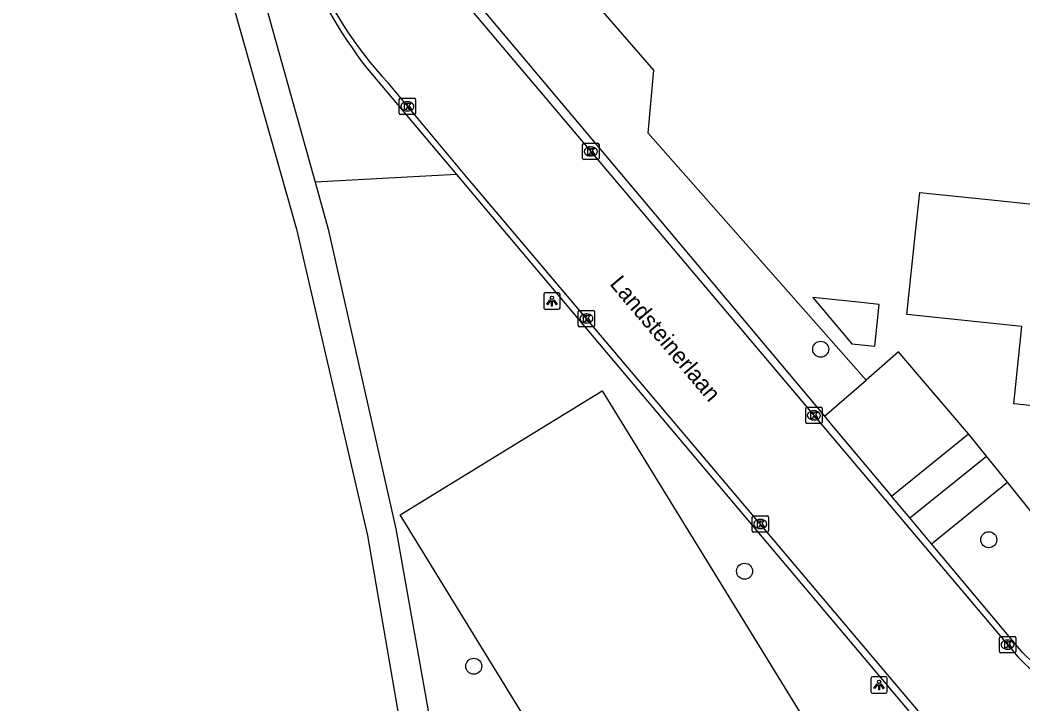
# Model space of a CAD drawing. Extents: x 162157 to 163165, y 378998 to 380775.
# Drawn here: x 162623 to 162684.3, y 380221 to 380262.8 of the extents above; entities that cross this region are included whole.
import ezdxf

# ---------------------------------------------------------------- set-up
doc = ezdxf.new("R2010")
doc.units = 0
for name, color, linetype in [('IMGEO_Boom', 7, 'Continuous'), ('IMGEO_Groenvoorziening', 7, 'Continuous'), ('IMGEO_Kolk', 7, 'Continuous'), ('IMGEO_Lichtpunt', 7, 'Continuous'), ('IMGEO_Naaldbos', 7, 'Continuous'), ('IMGEO_Openbare_ruimte_label', 7, 'Continuous'), ('IMGEO_Pand', 7, 'Continuous'), ('IMGEO_Rijbaan_lokaal_gesloten', 7, 'Continuous'), ('IMGEO_Voetpad_halfverhard', 7, 'Continuous'), ('IMGEO_Voetpad_open', 7, 'Continuous')]:
    doc.layers.add(name, color=color, linetype=linetype)

msp = doc.modelspace()

# ---------------------------------------------------------------- linework, layer by layer
at = {"layer": 'IMGEO_Boom'}
for centre in [(162671.939, 380242.665), (162682.213, 380231.017), (162667.288, 380229.088), (162650.733, 380223.279)]:
    msp.add_circle(centre, 0.489, dxfattribs=at)
at = {"layer": 'IMGEO_Groenvoorziening'}
for points in [[(162674.715, 380240.778), (162661.393, 380255.882), (162661.744, 380259.725), (162658.223, 380263.782), (162656.019, 380266.808), (162654.143, 380270.048), (162653.786, 380270.846)], [(162658.591, 380240.123), (162674.394, 380214.393), (162662.039, 380206.804), (162646.235, 380232.534), (162658.591, 380240.123)], [(162682.075, 380236.116), (162680.98, 380237.483)], [(162691.34, 380224.566), (162683.353, 380234.524)]]:
    msp.add_lwpolyline(points, dxfattribs=at)
at = {"layer": 'IMGEO_Kolk'}
for p, q in [((162646.174, 380257.086), (162646.174, 380257.938)), ((162646.249, 380258.012), (162647.101, 380258.012)), ((162647.175, 380257.938), (162647.175, 380257.086)), ((162646.662, 380257.792), (162646.687, 380257.792)), ((162647.101, 380257.012), (162646.249, 380257.012)), ((162646.685, 380257.232), (162646.66, 380257.232)), ((162657.39, 380254.331), (162657.39, 380255.183)), ((162657.465, 380255.257), (162658.317, 380255.257)), ((162657.878, 380255.037), (162657.903, 380255.037)), ((162658.391, 380255.183), (162658.391, 380254.331)), ((162658.317, 380254.257), (162657.465, 380254.257)), ((162657.901, 380254.477), (162657.876, 380254.477)), ((162657.119, 380244.114), (162657.119, 380244.966)), ((162657.194, 380245.04), (162658.046, 380245.04)), ((162657.607, 380244.82), (162657.632, 380244.82)), ((162658.12, 380244.966), (162658.12, 380244.114)), ((162658.046, 380244.04), (162657.194, 380244.04)), ((162657.63, 380244.26), (162657.605, 380244.26)), ((162671.023, 380238.192), (162671.023, 380239.044)), ((162671.098, 380239.118), (162671.95, 380239.118)), ((162672.024, 380239.044), (162672.024, 380238.192)), ((162671.534, 380238.338), (162671.509, 380238.338)), ((162671.511, 380238.898), (162671.536, 380238.898)), ((162671.95, 380238.118), (162671.098, 380238.118)), ((162667.748, 380231.551), (162667.748, 380232.403)), ((162667.823, 380232.477), (162668.675, 380232.477)), ((162668.236, 380232.257), (162668.261, 380232.257)), ((162668.749, 380232.403), (162668.749, 380231.551)), ((162668.259, 380231.697), (162668.234, 380231.697)), ((162668.675, 380231.477), (162667.823, 380231.477)), ((162682.864, 380224.173), (162682.864, 380225.025)), ((162682.939, 380225.099), (162683.791, 380225.099)), ((162683.352, 380224.879), (162683.377, 380224.879)), ((162683.865, 380225.025), (162683.865, 380224.173)), ((162683.375, 380224.319), (162683.35, 380224.319)), ((162683.791, 380224.099), (162682.939, 380224.099))]:
    msp.add_line(p, q, dxfattribs=at)
for points in [[(162646.174, 380257.086), (162646.174, 380257.938)], [(162646.249, 380258.012), (162647.101, 380258.012)], [(162647.175, 380257.938), (162647.175, 380257.086)], [(162646.495, 380257.712), (162646.618, 380257.712), (162646.618, 380257.561), (162646.748, 380257.712), (162646.912, 380257.712), (162646.766, 380257.561), (162646.919, 380257.312), (162646.767, 380257.312), (162646.682, 380257.476), (162646.618, 380257.409), (162646.618, 380257.312), (162646.495, 380257.312), (162646.495, 380257.712)], [(162647.101, 380257.012), (162646.249, 380257.012)], [(162657.39, 380254.331), (162657.39, 380255.183)], [(162657.465, 380255.257), (162658.317, 380255.257)], [(162657.711, 380254.957), (162657.834, 380254.957), (162657.834, 380254.806), (162657.964, 380254.957), (162658.128, 380254.957), (162657.982, 380254.806), (162658.135, 380254.557), (162657.983, 380254.557), (162657.898, 380254.721), (162657.834, 380254.654), (162657.834, 380254.557), (162657.711, 380254.557), (162657.711, 380254.957)], [(162658.391, 380255.183), (162658.391, 380254.331)], [(162658.317, 380254.257), (162657.465, 380254.257)], [(162657.119, 380244.114), (162657.119, 380244.966)], [(162657.194, 380245.04), (162658.046, 380245.04)], [(162657.44, 380244.74), (162657.563, 380244.74), (162657.563, 380244.589), (162657.693, 380244.74), (162657.857, 380244.74), (162657.711, 380244.589), (162657.864, 380244.34), (162657.712, 380244.34), (162657.627, 380244.504), (162657.563, 380244.437), (162657.563, 380244.34), (162657.44, 380244.34), (162657.44, 380244.74)], [(162658.12, 380244.966), (162658.12, 380244.114)], [(162658.046, 380244.04), (162657.194, 380244.04)], [(162671.023, 380238.192), (162671.023, 380239.044)], [(162671.098, 380239.118), (162671.95, 380239.118)], [(162672.024, 380239.044), (162672.024, 380238.192)], [(162671.344, 380238.818), (162671.467, 380238.818), (162671.467, 380238.667), (162671.597, 380238.818), (162671.761, 380238.818), (162671.615, 380238.667), (162671.768, 380238.418), (162671.616, 380238.418), (162671.531, 380238.582), (162671.467, 380238.515), (162671.467, 380238.418), (162671.344, 380238.418), (162671.344, 380238.818)], [(162671.95, 380238.118), (162671.098, 380238.118)], [(162667.748, 380231.551), (162667.748, 380232.403)], [(162667.823, 380232.477), (162668.675, 380232.477)], [(162668.749, 380232.403), (162668.749, 380231.551)], [(162668.069, 380232.177), (162668.192, 380232.177), (162668.192, 380232.026), (162668.322, 380232.177), (162668.486, 380232.177), (162668.34, 380232.026), (162668.493, 380231.777), (162668.341, 380231.777), (162668.256, 380231.941), (162668.192, 380231.874), (162668.192, 380231.777), (162668.069, 380231.777), (162668.069, 380232.177)], [(162668.675, 380231.477), (162667.823, 380231.477)], [(162682.864, 380224.173), (162682.864, 380225.025)], [(162682.939, 380225.099), (162683.791, 380225.099)], [(162683.865, 380225.025), (162683.865, 380224.173)], [(162683.185, 380224.799), (162683.308, 380224.799), (162683.308, 380224.648), (162683.438, 380224.799), (162683.602, 380224.799), (162683.456, 380224.648), (162683.609, 380224.399), (162683.457, 380224.399), (162683.372, 380224.563), (162683.308, 380224.496), (162683.308, 380224.399), (162683.185, 380224.399), (162683.185, 380224.799)], [(162683.791, 380224.099), (162682.939, 380224.099)]]:
    msp.add_lwpolyline(points, dxfattribs=at)
for centre, start, end in [((162646.251, 380257.936), 91.55205, 178.44795), ((162646.251, 380257.936), 91.55205, 178.44795), ((162647.099, 380257.936), 1.55205, 88.44795), ((162647.099, 380257.936), 1.55205, 88.44795), ((162646.251, 380257.088), 181.55205, 268.44795), ((162646.251, 380257.088), 181.55205, 268.44795), ((162647.099, 380257.088), 271.55205, 358.44795), ((162647.099, 380257.088), 271.55205, 358.44795), ((162657.467, 380255.181), 91.55205, 178.44795), ((162657.467, 380255.181), 91.55205, 178.44795), ((162658.315, 380255.181), 1.55205, 88.44795), ((162658.315, 380255.181), 1.55205, 88.44795), ((162657.467, 380254.333), 181.55205, 268.44795), ((162657.467, 380254.333), 181.55205, 268.44795), ((162658.315, 380254.333), 271.55205, 358.44795), ((162658.315, 380254.333), 271.55205, 358.44795), ((162657.196, 380244.964), 91.55205, 178.44795), ((162657.196, 380244.964), 91.55205, 178.44795), ((162658.044, 380244.964), 1.55205, 88.44795), ((162658.044, 380244.964), 1.55205, 88.44795), ((162657.196, 380244.116), 181.55205, 268.44795), ((162657.196, 380244.116), 181.55205, 268.44795), ((162658.044, 380244.116), 271.55205, 358.44795), ((162658.044, 380244.116), 271.55205, 358.44795), ((162671.1, 380239.042), 91.55205, 178.44795), ((162671.1, 380239.042), 91.55205, 178.44795), ((162671.948, 380239.042), 1.55205, 88.44795), ((162671.948, 380239.042), 1.55205, 88.44795), ((162671.1, 380238.194), 181.55205, 268.44795), ((162671.1, 380238.194), 181.55205, 268.44795), ((162671.948, 380238.194), 271.55205, 358.44795), ((162671.948, 380238.194), 271.55205, 358.44795), ((162667.825, 380232.401), 91.55205, 178.44795), ((162667.825, 380232.401), 91.55205, 178.44795), ((162668.673, 380232.401), 1.55205, 88.44795), ((162668.673, 380232.401), 1.55205, 88.44795), ((162667.825, 380231.553), 181.55205, 268.44795), ((162667.825, 380231.553), 181.55205, 268.44795), ((162668.673, 380231.553), 271.55205, 358.44795), ((162668.673, 380231.553), 271.55205, 358.44795), ((162682.941, 380225.023), 91.55205, 178.44795), ((162682.941, 380225.023), 91.55205, 178.44795), ((162683.789, 380225.023), 1.55205, 88.44795), ((162683.789, 380225.023), 1.55205, 88.44795), ((162682.941, 380224.175), 181.55205, 268.44795), ((162682.941, 380224.175), 181.55205, 268.44795), ((162683.789, 380224.175), 271.55205, 358.44795), ((162683.789, 380224.175), 271.55205, 358.44795)]:
    msp.add_arc(centre, 0.0765, start, end, dxfattribs=at)
for centre, major_axis, ratio, start_param, end_param in [((162646.661, 380257.512), (-0.387, 0.002), 0.722429, 4.712389, 7.853982), ((162646.686, 380257.512), (-0.39, 0.002), 0.717154, 1.570796, 4.712389), ((162657.877, 380254.757), (-0.387, 0.002), 0.722429, 4.712389, 7.853982), ((162657.902, 380254.757), (-0.39, 0.002), 0.717154, 1.570796, 4.712389), ((162657.606, 380244.54), (-0.387, 0.002), 0.722429, 4.712389, 7.853982), ((162657.631, 380244.54), (-0.39, 0.002), 0.717154, 1.570796, 4.712389), ((162671.51, 380238.618), (-0.387, 0.002), 0.722429, 4.712389, 7.853982), ((162671.535, 380238.618), (-0.39, 0.002), 0.717154, 1.570796, 4.712389), ((162668.235, 380231.977), (-0.387, 0.002), 0.722429, 4.712389, 7.853982), ((162668.26, 380231.977), (-0.39, 0.002), 0.717154, 1.570796, 4.712389), ((162683.351, 380224.599), (-0.387, 0.002), 0.722429, 4.712389, 7.853982), ((162683.376, 380224.599), (-0.39, 0.002), 0.717154, 1.570796, 4.712389)]:
    msp.add_ellipse(centre, major_axis=major_axis, ratio=ratio, start_param=start_param, end_param=end_param, dxfattribs=at)
at = {"layer": 'IMGEO_Lichtpunt'}
for p, q in [((162655.014, 380246.01), (162655.014, 380245.203)), ((162655.014, 380246.01), (162655.014, 380245.203)), ((162655.916, 380246.105), (162655.108, 380246.105)), ((162655.916, 380246.105), (162655.108, 380246.105)), ((162656.01, 380245.203), (162656.01, 380246.01)), ((162656.01, 380245.203), (162656.01, 380246.01)), ((162655.108, 380245.109), (162655.916, 380245.109)), ((162655.108, 380245.109), (162655.916, 380245.109)), ((162675.011, 380222.535), (162675.011, 380221.728)), ((162675.011, 380222.535), (162675.011, 380221.728)), ((162675.913, 380222.63), (162675.105, 380222.63)), ((162675.913, 380222.63), (162675.105, 380222.63)), ((162676.007, 380221.728), (162676.007, 380222.535)), ((162676.007, 380221.728), (162676.007, 380222.535)), ((162675.105, 380221.634), (162675.913, 380221.634)), ((162675.105, 380221.634), (162675.913, 380221.634))]:
    msp.add_line(p, q, dxfattribs=at)
for points in [[(162655.388, 380245.674), (162655.427, 380245.646), (162655.239, 380245.384), (162655.201, 380245.411), (162655.388, 380245.674)], [(162655.6, 380245.646), (162655.638, 380245.673), (162655.825, 380245.411), (162655.786, 380245.383), (162655.6, 380245.646)], [(162655.49, 380245.626), (162655.537, 380245.626), (162655.537, 380245.304), (162655.49, 380245.304), (162655.49, 380245.626)], [(162675.385, 380222.199), (162675.424, 380222.171), (162675.236, 380221.909), (162675.198, 380221.936), (162675.385, 380222.199)], [(162675.487, 380222.151), (162675.534, 380222.151), (162675.534, 380221.829), (162675.487, 380221.829), (162675.487, 380222.151)], [(162675.597, 380222.171), (162675.635, 380222.198), (162675.822, 380221.936), (162675.783, 380221.908), (162675.597, 380222.171)]]:
    msp.add_lwpolyline(points, dxfattribs=at)
for centre in [(162655.513, 380245.808), (162675.51, 380222.333)]:
    msp.add_circle(centre, 0.0994, dxfattribs=at)
for centre, start, end in [((162655.108, 380246.01), 90, 180), ((162655.108, 380246.01), 90, 180), ((162655.916, 380246.01), 0, 90), ((162655.916, 380246.01), 0, 90), ((162655.108, 380245.203), 180, 270), ((162655.108, 380245.203), 180, 270), ((162655.916, 380245.203), 270, 0), ((162655.916, 380245.203), 270, 360), ((162675.105, 380222.535), 90, 180), ((162675.105, 380222.535), 90, 180), ((162675.913, 380222.535), 0, 90), ((162675.913, 380222.535), 0, 90), ((162675.105, 380221.728), 180, 270), ((162675.105, 380221.728), 180, 270), ((162675.913, 380221.728), 270, 0), ((162675.913, 380221.728), 270, 360)]:
    msp.add_arc(centre, 0.0946, start, end, dxfattribs=at)
at = {"layer": 'IMGEO_Naaldbos'}
msp.add_lwpolyline([(162649.683, 380253.342), (162641.035, 380252.871)], dxfattribs=at)
at = {"layer": 'IMGEO_Pand'}
for points in [[(162690.598, 380238.604), (162683.739, 380239.318), (162684.232, 380244.05), (162677.199, 380244.782), (162677.752, 380250), (162677.99, 380252.246), (162682.978, 380251.727), (162688.325, 380251.17), (162688.203, 380250), (162688.117, 380249.076), (162691.674, 380248.706)], [(162674.047, 380245.551), (162671.452, 380245.826), (162673.844, 380242.994), (162675.252, 380242.844), (162675.376, 380244.02), (162675.522, 380245.395), (162674.047, 380245.551)]]:
    msp.add_lwpolyline(points, dxfattribs=at)
at = {"layer": 'IMGEO_Rijbaan_lokaal_gesloten'}
for points in [[(162648.772, 380266.723), (162649.627, 380265.441), (162662.58, 380250), (162672.17, 380238.569)], [(162649.938, 380264.169), (162661.907, 380250), (162684.006, 380223.837)], [(162644.217, 380259.827), (162649.683, 380253.342)], [(162679.271, 380218.95), (162653.003, 380250), (162650.632, 380252.803), (162650.282, 380253.2), (162645.496, 380258.949)], [(162649.683, 380253.342), (162652.499, 380250), (162678.976, 380218.586)], [(162672.17, 380238.569), (162672.609, 380238.045), (162676.273, 380233.672)], [(162677.38, 380232.35), (162676.273, 380233.672)], [(162678.709, 380230.763), (162677.38, 380232.35)], [(162684.302, 380224.106), (162678.709, 380230.763)]]:
    msp.add_lwpolyline(points, dxfattribs=at)
for centre, radius, start, end in [((162667.02, 380277.542), 28.876, 185.06263, 217.8429), ((162662.68, 380275.089), 23.575, 201.65079, 223.20587), ((162688.842, 380228.234), 6.535, 222.27798, 263.28216), ((162688.853, 380228.254), 6.158, 222.34183, 266.25321)]:
    msp.add_arc(centre, radius, start, end, dxfattribs=at)
at = {"layer": 'IMGEO_Voetpad_halfverhard'}
for points in [[(162623.003, 380299.491), (162629.391, 380288.558), (162632.815, 380280.995), (162636.396, 380269.509), (162641.035, 380252.871)], [(162623.843, 380294.36), (162627.777, 380287.672), (162630.973, 380280.301), (162634.541, 380268.954), (162639.9, 380250), (162644.236, 380231.272), (162647.96, 380209.653), (162649.788, 380191.643), (162649.967, 380188.317)], [(162641.035, 380252.871), (162641.836, 380250), (162645.963, 380231.675), (162649.738, 380210.474), (162651.648, 380191.988), (162653.805, 380189.445)]]:
    msp.add_lwpolyline(points, dxfattribs=at)
at = {"layer": 'IMGEO_Voetpad_open'}
for points in [[(162680.98, 380237.483), (162677.149, 380241.977), (162676.697, 380242.498), (162674.715, 380240.778)], [(162672.17, 380238.569), (162674.715, 380240.778)], [(162676.273, 380233.672), (162680.98, 380237.483)], [(162677.38, 380232.35), (162682.075, 380236.116)], [(162683.353, 380234.524), (162682.075, 380236.116)], [(162678.709, 380230.763), (162683.353, 380234.524)]]:
    msp.add_lwpolyline(points, dxfattribs=at)

# ---------------------------------------------------------------- texts
at = {"layer": 'IMGEO_Openbare_ruimte_label'}
msp.add_text('Landsteinerlaan', height=1, rotation=310.17242, dxfattribs=at).set_placement((162658.999, 380246.637))

doc.saveas('drawing.dxf')
